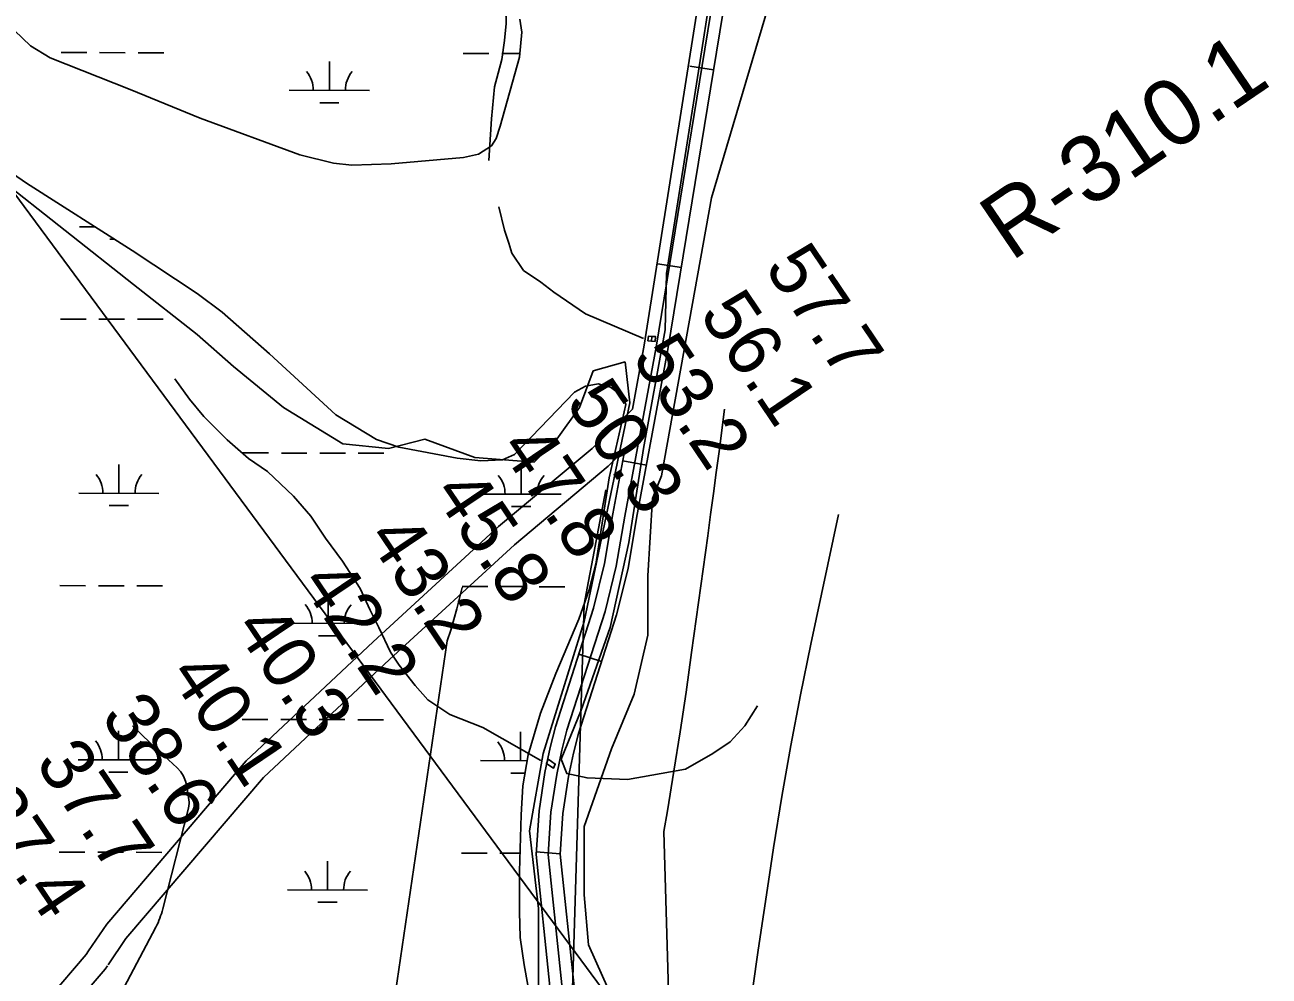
# Model space of a CAD drawing. Extents: x 3180038 to 3217926, y 922069 to 947485.
# Drawn here: x 3210828 to 3212381, y 934293 to 935480 of the extents above; entities that cross this region are included whole.
import ezdxf

# ---------------------------------------------------------------- set-up
doc = ezdxf.new("R2010")
doc.units = 0
for name, color, linetype in [('V-BRDG-OTLN', 7, 'Continuous'), ('V-RIVR-RANG', 7, 'Continuous'), ('V-RIVR-RANG-IDEN', 7, 'Continuous'), ('V-ROAD-CNTR', 7, 'Continuous'), ('V-SITE-VEGE', 7, 'Continuous'), ('V-TOPO-BNDY', 7, 'Continuous'), ('V-TOPO-MAJR', 7, 'Continuous'), ('V-TOPO-MINR', 7, 'Continuous'), ('V-TOPO-SHOR', 7, 'Continuous'), ('V-WETL-SWMP', 7, 'Continuous')]:
    doc.layers.add(name, color=color, linetype=linetype)

msp = doc.modelspace()

# ---------------------------------------------------------------- linework, layer by layer
at = {"layer": 'V-BRDG-OTLN'}
msp.add_line((3211609.9, 935085.6), (3211610.4, 935091.5), dxfattribs=at)
for points in [[(3211614.6, 935085.2), (3211609.9, 935085.6), (3211605.3, 935086), (3211605.9, 935091.7), (3211610.4, 935091.5), (3211615, 935091.2)], [(3211480.7, 934563.6), (3211484.9, 934560.9), (3211489.8, 934557.7), (3211487.7, 934552.6), (3211483, 934555.5), (3211478.6, 934558.3)]]:
    msp.add_lwpolyline(points, close=True, dxfattribs=at)
at = {"layer": 'V-ROAD-CNTR'}
for p, q in [((3211687.4, 935424), (3211657.8, 935428.8)), ((3211647.1, 935177.3), (3211617.5, 935182.1)), ((3211603.6, 934930.8), (3211574.1, 934936.2)), ((3211547.6, 934685.6), (3211519, 934694.7)), ((3211495.9, 934445.8), (3211466, 934447.9))]:
    msp.add_line(p, q, dxfattribs=at)
for points in [[(3211783.1, 936302.4), (3211783.4, 936297.3), (3211785, 936261.3), (3211786.4, 936223), (3211789.2, 936164.9), (3211782.4, 936105.7), (3211755.9, 935843.3), (3211630.4, 935075.2), (3211591.3, 934864.6), (3211580.6, 934801.6), (3211566.3, 934744), (3211518.7, 934595.8), (3211512.4, 934571.4), (3211506.2, 934542), (3211499.3, 934496), (3211495.8, 934445.1), (3211512.7, 934283.8), (3211520.7, 934232.7)], [(3211741, 935845.3), (3211615.6, 935077.8), (3211576.5, 934867.2), (3211565.9, 934804.7), (3211551.9, 934748.2), (3211504.3, 934599.9), (3211497.8, 934574.8), (3211491.5, 934544.6), (3211484.4, 934497.6), (3211480.8, 934444.9), (3211497.9, 934281.9)], [(3211700.4, 935712.7), (3211600.8, 935080.3), (3211586.1, 935000.8)], [(3210907.3, 934324.4), (3210930.1, 934358), (3211103.8, 934561.6), (3211262.4, 934710.3), (3211419, 934854), (3211535.6, 934951.6), (3211586.1, 935000.8)], [(3210931.8, 934307.1), (3210954, 934339.8), (3211125.6, 934540.9), (3211282.8, 934688.3), (3211438.8, 934831.4), (3211555.7, 934929.4), (3211576.6, 934949.7)], [(3211576.6, 934949.7), (3211561.7, 934869.9), (3211551.2, 934807.8), (3211537.5, 934752.3), (3211489.9, 934604.1), (3211483.2, 934578.3), (3211476.7, 934547.3), (3211469.5, 934499.2), (3211465.7, 934444.6), (3211483, 934279.9)], [(3210833.7, 934240.6), (3210858, 934265.9), (3210904.3, 934319.9), (3210907.3, 934324.4)], [(3210853.5, 934218), (3210880.2, 934245.7), (3210928.1, 934301.6), (3210930.9, 934305.7)]]:
    msp.add_lwpolyline(points, dxfattribs=at)
at = {"layer": 'V-SITE-VEGE'}
for p, q in [((3211684.8, 935264.3), (3211775.7, 935571.2)), ((3210775.9, 935304.1), (3210963.3, 935156.3)), ((3211622.3, 934917.5), (3211684.8, 935264.3)), ((3210963.3, 935156.3), (3211042.9, 935093.7)), ((3211042.9, 935093.7), (3211088.3, 935054)), ((3211537.1, 935048.3), (3211576.9, 935059.6)), ((3211576.9, 935059.6), (3211582.6, 935008.5)), ((3211088.3, 935054), (3211150.8, 935002.8)), ((3211520.1, 935002.8), (3211537.1, 935048.3)), ((3211150.8, 935002.8), (3211224.7, 934957.3)), ((3211491.7, 934963), (3211520.1, 935002.8)), ((3211582.6, 935008.5), (3211525.8, 934735.6)), ((3211224.7, 934957.3), (3211281.5, 934951.6)), ((3211281.5, 934951.6), (3211326.9, 934963)), ((3211326.9, 934963), (3211389.4, 934940.3)), ((3211463.3, 934934.6), (3211491.7, 934963)), ((3211389.4, 934940.3), (3211463.3, 934934.6)), ((3211611, 934889.1), (3211622.3, 934917.5)), ((3211605.3, 934792.5), (3211611, 934889.1)), ((3211605.3, 934718.6), (3211605.3, 934792.5)), ((3211525.8, 934735.6), (3211474.6, 934570.8)), ((3211588.3, 934644.7), (3211605.3, 934718.6)), ((3211559.9, 934576.5), (3211588.3, 934644.7)), ((3211525.8, 934479.8), (3211559.9, 934576.5)), ((3211474.6, 934570.8), (3211457.6, 934474.2)), ((3211457.6, 934474.2), (3211469, 934377.5)), ((3211525.8, 934394.6), (3211525.8, 934479.8)), ((3211531.4, 934332.1), (3211525.8, 934394.6)), ((3211469, 934377.5), (3211469, 934252.5)), ((3211576.9, 934229.7), (3211531.4, 934332.1))]:
    msp.add_line(p, q, dxfattribs=at)
at = {"layer": 'V-TOPO-BNDY'}
msp.add_line((3209853.3, 936570.5), (3211589.3, 934222.1), dxfattribs=at)
at = {"layer": 'V-TOPO-MAJR'}
msp.add_lwpolyline([(3210947.8, 934271.1), (3210991.3, 934353.9), (3210992.7, 934356.6), (3210994, 934359.4), (3210995.2, 934362.2), (3210996.3, 934365.1), (3210997.3, 934368), (3210998.2, 934370.9), (3210999.1, 934373.8), (3210999.9, 934376.8), (3211031.9, 934502.7), (3211032.5, 934505.5), (3211032.9, 934508.3), (3211032.8, 934509.2), (3211032.7, 934510.2), (3211029.9, 934530), (3211028.3, 934536.4), (3211025.9, 934542.4), (3211022.4, 934547.8), (3211018, 934552.8), (3210990.9, 934578), (3210974.8, 934593.1), (3210962, 934605.4)], dxfattribs=at)
at = {"layer": 'V-TOPO-MINR'}
for points in [[(3211661.7, 933081.5), (3211662.2, 933253.8), (3211662.1, 933256.8), (3211661.9, 933259.7), (3211661.4, 933262.6), (3211660.7, 933265.4), (3211625.4, 934473.4), (3211629.8, 934499.4), (3211637.8, 934548.7), (3211645.6, 934598), (3211652.9, 934647.5), (3211659.9, 934696.9), (3211680, 934842.7), (3211683.6, 934869), (3211687.2, 934895.3), (3211690.7, 934921.6), (3211694.2, 934947.9), (3211701.1, 935000.6)], [(3211484.1, 933385.4), (3211525.8, 934757.3), (3211531.4, 934785.8), (3211536.8, 934814.3), (3211542.2, 934842.8), (3211552.8, 934899.9)], [(3211736.1, 934278.4), (3211742.8, 934325.4), (3211749.8, 934372.3), (3211757, 934419.3), (3211762.2, 934453.2), (3211772.6, 934517), (3211783.7, 934580.7), (3211795.9, 934644.1), (3211808.8, 934707.5), (3211843.1, 934869.2)], [(3211230.1, 933862.9), (3211354.8, 934711.6), (3211359.3, 934724.7), (3211363.2, 934737.9), (3211366.8, 934751.2), (3211373.4, 934778.1)]]:
    msp.add_lwpolyline(points, dxfattribs=at)
at = {"layer": 'V-TOPO-SHOR'}
for points in [[(3211717.1, 935751.1), (3211717.1, 935734.9), (3211668.3, 935422.7), (3211628.6, 935170.1), (3211626.8, 935099.7), (3211599.8, 934951.7), (3211581.7, 934834.4), (3211558.3, 934728), (3211522.2, 934625.1), (3211496.9, 934563.7), (3211504.1, 934545.7), (3211529.4, 934540.3), (3211579.9, 934538.5), (3211652.1, 934551.1), (3211686.4, 934571), (3211708, 934585.4), (3211726.1, 934605.2), (3211742.3, 934630.5)], [(3211406.7, 935310.8), (3211410.3, 935363.1), (3211413.9, 935402.8), (3211422.9, 935437.1), (3211426.5, 935460.6), (3211428.3, 935482.2), (3211428.3, 935491.3), (3211419.3, 935502.1), (3211415.7, 935505.7), (3211379.6, 935518.3), (3211350.7, 935520.1), (3211325.5, 935516.5), (3211303.8, 935512.9), (3211287.6, 935502.1), (3211278.6, 935496.7)], [(3211599.8, 935088.9), (3211527.6, 935119.5), (3211487.9, 935146.6), (3211471.6, 935159.2), (3211450, 935173.7), (3211435.6, 935195.3), (3211431.9, 935207.9), (3211426.5, 935224.2), (3211419.3, 935253.1)], [(3211471.6, 934561.9), (3211399.5, 934603.4), (3211358, 934619.7), (3211330.9, 934637.7), (3211314.7, 934655.8), (3211294.8, 934681), (3211284, 934697.3), (3211269.5, 934728), (3211258.7, 934749.6), (3211246.1, 934776.7), (3211224.4, 934811), (3211202.8, 934839.8), (3211184.7, 934866.9), (3211163.1, 934892.2), (3211130.6, 934922.8), (3211107.1, 934939.1), (3211080.1, 934962.5), (3211051.2, 934991.4), (3211033.2, 935013.1), (3211015.1, 935038.3)]]:
    msp.add_lwpolyline(points, dxfattribs=at)
at = {"layer": 'V-WETL-SWMP'}
for p, q in [((3210873.1, 935445.7), (3210905.1, 935445.6)), ((3210921.1, 935445.6), (3210953.1, 935445.5)), ((3210969.1, 935445.5), (3211001.1, 935445.4)), ((3211207.8, 935398.5), (3211207.9, 935434.5)), ((3211375, 935444.6), (3211407, 935444.5)), ((3211423, 935444.5), (3211445.5, 935444.4)), ((3211157.8, 935398.6), (3211257.8, 935398.4)), ((3211195.8, 935383.1), (3211219.8, 935383.1)), ((3210896, 935228.4), (3210915, 935228.4)), ((3210934, 935212.9), (3210939.2, 935212.9)), ((3210872.3, 935113), (3210904.3, 935113)), ((3210920.3, 935112.9), (3210952.3, 935112.9)), ((3210968.3, 935112.8), (3211000.3, 935112.8)), ((3211099.9, 934946), (3211131.9, 934946)), ((3211147.9, 934945.9), (3211179.9, 934945.9)), ((3211195.9, 934945.8), (3211227.9, 934945.7)), ((3211243.9, 934945.7), (3211275.9, 934945.6)), ((3210945.2, 934895.6), (3210945.3, 934931.6)), ((3211447.1, 934894.5), (3211447.2, 934930.5)), ((3210895.2, 934895.8), (3210995.2, 934895.5)), ((3211397.1, 934894.6), (3211497.1, 934894.4)), ((3210933.2, 934880.2), (3210957.2, 934880.2)), ((3211435.1, 934879.1), (3211459.1, 934879)), ((3210871.6, 934780.4), (3210903.6, 934780.3)), ((3210919.6, 934780.3), (3210951.6, 934780.2)), ((3210967.6, 934780.2), (3210999.6, 934780.1)), ((3211373.5, 934779.2), (3211405.5, 934779.2)), ((3211421.5, 934779.1), (3211453.5, 934779.1)), ((3211469.5, 934779), (3211501.5, 934779)), ((3211206.3, 934733.2), (3211206.4, 934769.2)), ((3211156.3, 934733.3), (3211256.3, 934733.1)), ((3211194.3, 934717.8), (3211218.3, 934717.7)), ((3211099.2, 934613.4), (3211131.2, 934613.3)), ((3211147.2, 934613.2), (3211179.2, 934613.2)), ((3211195.2, 934613.1), (3211227.2, 934613.1)), ((3211243.2, 934613), (3211275.2, 934613)), ((3210944.5, 934563), (3210944.6, 934599)), ((3211446.4, 934561.8), (3211446.5, 934597.8)), ((3210894.5, 934563.1), (3210994.5, 934562.9)), ((3211396.4, 934561.9), (3211454.6, 934561.8)), ((3210932.5, 934547.6), (3210956.5, 934547.5)), ((3211434.4, 934546.4), (3211451.9, 934546.4)), ((3210870.8, 934447.7), (3210902.8, 934447.6)), ((3210918.8, 934447.6), (3210950.8, 934447.5)), ((3210966.8, 934447.5), (3210998.8, 934447.4)), ((3211205.6, 934400.5), (3211205.6, 934436.5)), ((3211372.7, 934446.6), (3211404.7, 934446.5)), ((3211420.7, 934446.5), (3211445.7, 934446.4)), ((3211155.6, 934400.6), (3211255.6, 934400.4)), ((3211193.5, 934385.1), (3211217.5, 934385.1))]:
    msp.add_line(p, q, dxfattribs=at)
for points in [[(3211445.7, 935487.2), (3211448.2, 935471.1), (3211445.1, 935439.9), (3211421.1, 935353.7), (3211415.9, 935338.5), (3211410.3, 935329.4), (3211393.9, 935318.8), (3211375.2, 935314.8), (3211285.1, 935306.8), (3211235.9, 935305.3), (3211213, 935307.6), (3211171, 935318), (3211046.8, 935364), (3210959.4, 935399.6), (3210859.3, 935439.2), (3210834.9, 935454.1), (3210784.2, 935502.5)], [(3210701.6, 935370.9), (3210829.7, 935282.9), (3210961.6, 935198.6), (3211042.9, 935145.1), (3211074.1, 935121.7), (3211133.1, 935069.8), (3211215.7, 934993.5), (3211266.8, 934962.9), (3211294.5, 934953.2), (3211367.3, 934939.5), (3211396.7, 934936.2), (3211423.8, 934937.5), (3211438.7, 934944), (3211513.6, 935021.8), (3211527.5, 935029.5), (3211543.4, 935032.2), (3211558.6, 935028), (3211573.7, 935016.9), (3211577.9, 935006.4), (3211557.2, 934915), (3211540.3, 934807), (3211532, 934775), (3211519.3, 934738.7), (3211490.4, 934670.7), (3211471.5, 934621.3), (3211455.8, 934569), (3211449.1, 934530.5), (3211447.2, 934494.3), (3211445, 934423.4), (3211445, 934373.1), (3211446, 934341), (3211450.9, 934307), (3211459.4, 934260.9)]]:
    msp.add_lwpolyline(points, dxfattribs=at)
for centre, start, end in [((3211152.6, 935399.1), 359.099, 40.6427), ((3211263, 935398.9), 139.099, 180.6427), ((3210890, 934896.2), 359.099, 40.6427), ((3211000.5, 934896), 139.099, 180.6427), ((3211391.9, 934895.1), 359.099, 40.6427), ((3211502.4, 934894.9), 139.099, 180.6427), ((3211151.1, 934733.8), 359.099, 40.6427), ((3211261.6, 934733.5), 139.099, 180.6427), ((3210889.2, 934563.6), 359.099, 40.6427), ((3210999.7, 934563.3), 139.099, 180.6427), ((3211391.2, 934562.4), 359.099, 40.6427), ((3211150.3, 934401.1), 359.099, 40.6427), ((3211260.8, 934400.9), 139.099, 180.6427)]:
    msp.add_arc(centre, 35.2, start, end, dxfattribs=at)

# ---------------------------------------------------------------- texts
at = {"layer": 'V-RIVR-RANG'}
for s, p in [('57.7', (3211749.8, 935177.3)), ('56.1', (3211668.4, 935119.1)), ('53.2', (3211584.3, 935064.9)), ('50.3', (3211501.6, 935008.7)), ('47.8', (3211418.9, 934952.5)), ('45.8', (3211336.1, 934896.4)), ('43.2', (3211253.4, 934840.2)), ('42.2', (3211170.7, 934784)), ('40.3', (3211088, 934727.8)), ('40.1', (3211006.6, 934669.7)), ('38.6', (3210921.5, 934617)), ('37.7', (3210839.8, 934559.3)), ('37.4', (3210757, 934503.1))]:
    msp.add_text(s, height=67, rotation=304.0383, dxfattribs=at).set_placement(p)
at = {"layer": 'V-RIVR-RANG-IDEN'}
msp.add_text('R-310.1', height=83, rotation=34.1803, dxfattribs=at).set_placement((3212058.4, 935184.2))

doc.saveas('drawing.dxf')
